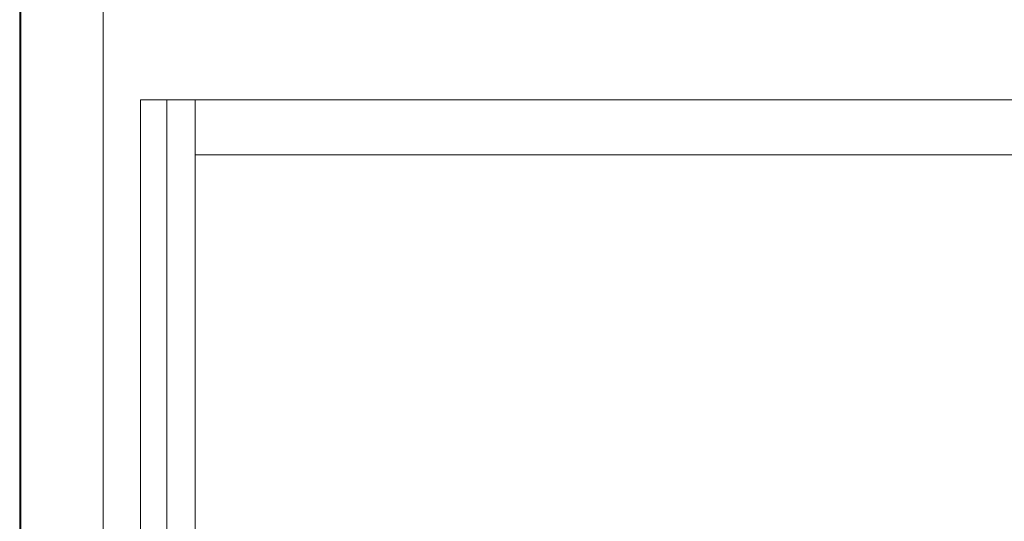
# Model space of a CAD drawing. Header units: inches. Extents: x -412 to -304, y -62 to 18.
# Tile 368 of 656: x -411.99 to -403.15, y 9 to 13.5. Entities that reach past the tile are written whole.
import ezdxf

# ---------------------------------------------------------------- set-up
doc = ezdxf.new("R2010")
doc.units = ezdxf.units.IN
doc.header["$LTSCALE"] = 32
doc.header["$MEASUREMENT"] = 0
for name, color, linetype, lineweight in [('Drawing', 7, 'Continuous', 18), ('Metal_1', 7, 'Continuous', 18), ('None', 7, 'Continuous', 18), ('TFL_1', 7, 'Continuous', 13), ('Wood_TBDDrawerbox', 7, 'Continuous', 18)]:
    doc.layers.add(name, color=color, linetype=linetype, lineweight=lineweight)

# ---------------------------------------------------------------- blocks, each defined once
blk = doc.blocks.new('Group-1')
at = {"layer": 'Metal_1'}
for points, invisible_edges in [([(12.0197, -12.252, 68.2953), (12.0197, -25.3228, 68.2953), (12.2559, -25.5591, 68.2953), (12.0197, -12.252, 68.2953)], 14), ([(12.0197, -12.252, 68.2953), (12.2559, -25.5591, 68.2953), (119.6969, -25.5591, 68.2953), (12.0197, -12.252, 68.2953)], 13), ([(119.6969, -25.5591, 68.2953), (119.9331, -12.252, 68.2953), (12.0197, -12.252, 68.2953), (119.6969, -25.5591, 68.2953)], 13), ([(12.0197, -12.252, 68.0591), (12.0197, -25.3228, 68.0591), (12.2559, -25.5591, 68.0591), (12.0197, -12.252, 68.0591)], 14), ([(12.0197, -12.252, 68.0591), (12.2559, -25.5591, 68.0591), (119.6969, -25.5591, 68.0591), (12.0197, -12.252, 68.0591)], 13), ([(119.6969, -25.5591, 68.0591), (119.9331, -12.252, 68.0591), (12.0197, -12.252, 68.0591), (119.6969, -25.5591, 68.0591)], 13)]:
    blk.add_3dface(points, dxfattribs=dict(at, invisible_edges=invisible_edges))
blk.add_3dface([(12.0197, -25.3228, 68.0591), (12.0197, -25.3228, 68.2953), (12.0197, -12.252, 68.2953), (12.0197, -12.252, 68.0591)], dxfattribs=at)
blk = doc.blocks.new('Group-2')
at = {"layer": 'None'}
blk.add_blockref('Group-1', (0, 0), dxfattribs=at)
blk = doc.blocks.new('Group-3')
at = {"layer": 'None'}
blk.add_blockref('Group-2', (0, 0), dxfattribs=at)
blk = doc.blocks.new('SL Overhead (3D)')
at = {"layer": 'None'}
blk.add_blockref('Group-3', (0, 0), dxfattribs=at)
at = {"layer": 'Drawing', "color": 0, "flags": 1}
for tag in ['Tag', 'Catalog', 'Option1', 'Option2', 'Option3', 'Option4', 'Option5', 'Option6', 'Option7', 'Option8', 'Option9', 'Option10', 'Option11', 'Option12', 'Custom', 'FinishGroup', 'Discount', 'Item2', 'Item3', 'Item6', 'Item8', 'Item9', 'Item10', 'Item12', 'Item13', 'Item16', 'Item18', 'Item19', 'Item20', 'Item21', 'Item22', 'Item23', 'Item24', 'Item25', 'Item1', 'Item4', 'Item5', 'Item7', 'Item11', 'Item14', 'Item15', 'Item17']:
    blk.add_attdef(tag, (-52.521, 19.4184), '', height=0.00709, dxfattribs=at)
blk = doc.blocks.new('Group-6')
at = {"layer": 'TFL_1'}
for points in [[(12.0098, -29.9921, 7.9724), (12.0098, -29.9921, 22.8937), (12.0098, -12, 22.8937), (12.0098, -12, 7.9724)], [(12.0098, -29.9921, 22.8937), (12.7579, -29.9921, 22.8937), (12.7579, -12, 22.8937), (12.0098, -12, 22.8937)], [(12.0098, -12, 7.9724), (12.7579, -12, 7.9724), (12.7579, -29.9921, 7.9724), (12.0098, -29.9921, 7.9724)], [(12.7579, -29.9724, 22.874), (119.1752, -29.9724, 22.874), (119.1752, -12.0197, 22.874), (12.7579, -12.0197, 22.874)], [(12.7579, -12.7874, 7.9921), (119.1752, -12.7874, 7.9921), (119.1752, -29.9724, 7.9921), (12.7579, -29.9724, 7.9921)], [(12.7579, -13.5157, 8.7402), (12.7579, -29.9724, 8.7402), (119.1752, -29.9724, 8.7402), (119.1752, -13.5157, 8.7402)], [(12.7579, -13.5354, 22.126), (119.1752, -13.5354, 22.126), (119.1752, -29.9724, 22.126), (12.7579, -29.9724, 22.126)]]:
    blk.add_3dface(points, dxfattribs=at)
for points, invisible_edges in [([(12.7579, -12, 22.8937), (12.7579, -29.9921, 22.8937), (12.7579, -13.5157, 22.4803), (12.7579, -13.2598, 22.4803)], 10), ([(12.7579, -29.9921, 7.9724), (12.7579, -12, 7.9724), (12.7579, -13.2598, 8.4646), (12.7579, -13.5157, 8.4646)], 10), ([(12.7579, -29.9724, 22.874), (12.7579, -12.0197, 22.874), (12.7579, -12.7677, 22.6772), (12.7579, -13.5354, 22.6772)], 10), ([(12.7579, -12.7874, 7.9921), (12.7579, -29.9724, 7.9921), (12.7579, -13.5157, 8.2874), (12.7579, -13.2598, 8.2874)], 10), ([(12.7579, -29.9921, 22.8937), (12.7579, -29.9921, 7.9724), (12.7579, -13.5157, 8.4646), (12.7579, -13.5157, 22.4803)], 10), ([(12.7579, -29.9724, 7.9921), (12.7579, -29.9724, 8.7402), (12.7579, -13.5157, 8.7402), (12.7579, -13.5157, 8.2874)], 8), ([(12.7579, -13.5354, 22.6772), (12.7579, -13.5354, 22.126), (12.7579, -29.9724, 22.126), (12.7579, -29.9724, 22.874)], 8)]:
    blk.add_3dface(points, dxfattribs=dict(at, invisible_edges=invisible_edges))
blk = doc.blocks.new('Group-9')
at = {"layer": 'Wood_TBDDrawerbox'}
for points, invisible_edges in [([(13.0925, -17.2165, 9.5276), (13.5846, -17.2165, 9.5276), (13.3287, -17.2165, 10.2953), (13.0925, -17.2165, 9.5276)], 14), ([(13.0925, -17.2165, 9.5276), (13.3287, -17.2165, 10.2953), (13.3287, -17.2165, 10.5709), (13.0925, -17.2165, 9.5276)], 13), ([(13.0925, -17.2165, 13.3071), (13.0925, -17.2165, 9.5276), (13.3287, -17.2165, 10.5709), (13.0925, -17.2165, 13.3071)], 14), ([(13.3287, -17.2165, 10.5709), (13.5846, -17.2165, 13.3071), (13.0925, -17.2165, 13.3071), (13.3287, -17.2165, 10.5709)], 13), ([(13.5846, -17.2165, 9.5276), (13.5846, -17.2165, 10.2953), (13.3287, -17.2165, 10.2953), (13.5846, -17.2165, 9.5276)], 12), ([(13.3287, -17.2165, 10.5709), (13.5846, -17.2165, 10.5709), (13.5846, -17.2165, 13.3071), (13.3287, -17.2165, 10.5709)], 12), ([(13.5846, -17.2165, 10.2953), (13.3287, -17.2165, 10.2953), (13.3287, -17.2165, 10.5315), (46.6358, -17.2165, 10.5315)], 8), ([(13.3287, -28.9882, 10.2953), (13.3287, -17.2165, 10.2953), (13.5846, -17.2165, 10.2953), (13.5846, -28.7323, 10.2953)], 8), ([(46.3799, -17.2165, 10.2953), (13.5846, -17.2165, 10.2953), (46.6358, -17.2165, 10.5315)], 11), ([(46.3799, -17.2165, 10.2953), (46.3799, -17.2165, 10.0394), (13.5846, -17.2165, 10.0394), (13.5846, -17.2165, 10.2953)], 8)]:
    blk.add_3dface(points, dxfattribs=dict(at, invisible_edges=invisible_edges))
for points in [[(13.0925, -17.2165, 9.5276), (13.0925, -29.2244, 9.5276), (13.0925, -17.2165, 9.5276)], [(13.0925, -17.2165, 9.5276), (13.0925, -29.2244, 9.5276), (13.0925, -29.2244, 9.5276)], [(13.5846, -17.2165, 9.5276), (13.5846, -29.2244, 9.5276), (13.0925, -29.2244, 9.5276), (13.0925, -17.2165, 9.5276)], [(13.0925, -17.2165, 13.3071), (13.0925, -29.2244, 13.3071), (13.5846, -29.2244, 13.3071), (13.5846, -17.2165, 13.3071)], [(13.0925, -17.2165, 9.5276), (13.0925, -29.2244, 9.5276), (13.0925, -29.2244, 13.3071), (13.0925, -17.2165, 13.3071)], [(13.3287, -17.2165, 10.2953), (13.3287, -29.2244, 10.2953), (13.5846, -29.2244, 10.2953), (13.5846, -17.2165, 10.2953)], [(13.3287, -17.2165, 10.5709), (13.3287, -29.2244, 10.5709), (13.3287, -29.2244, 10.2953), (13.3287, -17.2165, 10.2953)], [(13.5846, -17.2165, 10.5709), (13.5846, -29.2244, 10.5709), (13.3287, -29.2244, 10.5709), (13.3287, -17.2165, 10.5709)], [(13.3287, -28.9882, 10.2953), (13.3287, -28.9882, 10.5315), (13.3287, -17.2165, 10.5315), (13.3287, -17.2165, 10.2953)], [(13.3287, -28.9882, 10.5315), (46.6358, -28.9882, 10.5315), (46.6358, -17.2165, 10.5315), (13.3287, -17.2165, 10.5315)], [(13.5846, -17.2165, 10.2953), (13.5846, -29.2244, 10.2953), (13.5846, -29.2244, 9.5276), (13.5846, -17.2165, 9.5276)], [(13.5846, -17.2165, 13.3071), (13.5846, -29.2244, 13.3071), (13.5846, -29.2244, 10.5709), (13.5846, -17.2165, 10.5709)], [(13.5846, -17.2165, 13.3071), (46.3799, -17.2165, 13.3071), (46.3799, -17.7087, 13.3071), (13.5846, -17.7087, 13.3071)], [(13.5846, -17.2165, 10.5709), (46.3799, -17.2165, 10.5709), (46.3799, -17.7087, 10.5709), (13.5846, -17.7087, 10.5709)], [(13.5846, -17.7087, 10.5709), (13.5846, -17.7087, 13.3071), (13.5846, -17.2165, 13.3071), (13.5846, -17.2165, 10.5709)], [(13.5846, -17.2165, 10.5709), (13.5846, -17.2165, 13.3071), (46.3799, -17.2165, 13.3071), (46.3799, -17.2165, 10.5709)], [(13.5846, -28.7323, 10.0394), (13.5846, -28.7323, 10.2953), (13.5846, -17.2165, 10.2953), (13.5846, -17.2165, 10.0394)], [(13.5846, -17.2165, 10.0394), (46.3799, -17.2165, 10.0394), (46.3799, -28.7323, 10.0394), (13.5846, -28.7323, 10.0394)], [(46.3799, -17.7087, 10.5709), (46.3799, -17.7087, 13.3071), (13.5846, -17.7087, 13.3071), (13.5846, -17.7087, 10.5709)]]:
    blk.add_3dface(points, dxfattribs=at)
blk = doc.blocks.new('Group-10')
at = {"layer": 'Wood_TBDDrawerbox'}
for points, invisible_edges in [([(13.0925, -17.2165, 16.2205), (13.5846, -17.2165, 16.2205), (13.3287, -17.2165, 16.9882), (13.0925, -17.2165, 16.2205)], 14), ([(13.0925, -17.2165, 16.2205), (13.3287, -17.2165, 16.9882), (13.3287, -17.2165, 17.2638), (13.0925, -17.2165, 16.2205)], 13), ([(13.0925, -17.2165, 20), (13.0925, -17.2165, 16.2205), (13.3287, -17.2165, 17.2638), (13.0925, -17.2165, 20)], 14), ([(13.3287, -17.2165, 17.2638), (13.5846, -17.2165, 20), (13.0925, -17.2165, 20), (13.3287, -17.2165, 17.2638)], 13), ([(13.5846, -17.2165, 16.2205), (13.5846, -17.2165, 16.9882), (13.3287, -17.2165, 16.9882), (13.5846, -17.2165, 16.2205)], 12), ([(13.3287, -17.2165, 17.2638), (13.5846, -17.2165, 17.2638), (13.5846, -17.2165, 20), (13.3287, -17.2165, 17.2638)], 12), ([(13.5846, -17.2165, 16.9882), (13.3287, -17.2165, 16.9882), (13.3287, -17.2165, 17.2244), (46.6358, -17.2165, 17.2244)], 8), ([(13.3287, -28.9882, 16.9882), (13.3287, -17.2165, 16.9882), (13.5846, -17.2165, 16.9882), (13.5846, -28.7323, 16.9882)], 8), ([(46.3799, -17.2165, 16.9882), (13.5846, -17.2165, 16.9882), (46.6358, -17.2165, 17.2244)], 11), ([(46.3799, -17.2165, 16.9882), (46.3799, -17.2165, 16.7323), (13.5846, -17.2165, 16.7323), (13.5846, -17.2165, 16.9882)], 8)]:
    blk.add_3dface(points, dxfattribs=dict(at, invisible_edges=invisible_edges))
for points in [[(13.0925, -17.2165, 16.2205), (13.0925, -29.2244, 16.2205), (13.0925, -17.2165, 16.2205)], [(13.0925, -17.2165, 16.2205), (13.0925, -29.2244, 16.2205), (13.0925, -29.2244, 16.2205)], [(13.5846, -17.2165, 16.2205), (13.5846, -29.2244, 16.2205), (13.0925, -29.2244, 16.2205), (13.0925, -17.2165, 16.2205)], [(13.0925, -17.2165, 20), (13.0925, -29.2244, 20), (13.5846, -29.2244, 20), (13.5846, -17.2165, 20)], [(13.0925, -17.2165, 16.2205), (13.0925, -29.2244, 16.2205), (13.0925, -29.2244, 20), (13.0925, -17.2165, 20)], [(13.3287, -17.2165, 16.9882), (13.3287, -29.2244, 16.9882), (13.5846, -29.2244, 16.9882), (13.5846, -17.2165, 16.9882)], [(13.3287, -17.2165, 17.2638), (13.3287, -29.2244, 17.2638), (13.3287, -29.2244, 16.9882), (13.3287, -17.2165, 16.9882)], [(13.5846, -17.2165, 17.2638), (13.5846, -29.2244, 17.2638), (13.3287, -29.2244, 17.2638), (13.3287, -17.2165, 17.2638)], [(13.3287, -28.9882, 16.9882), (13.3287, -28.9882, 17.2244), (13.3287, -17.2165, 17.2244), (13.3287, -17.2165, 16.9882)], [(13.3287, -28.9882, 17.2244), (46.6358, -28.9882, 17.2244), (46.6358, -17.2165, 17.2244), (13.3287, -17.2165, 17.2244)], [(13.5846, -17.2165, 16.9882), (13.5846, -29.2244, 16.9882), (13.5846, -29.2244, 16.2205), (13.5846, -17.2165, 16.2205)], [(13.5846, -17.2165, 20), (13.5846, -29.2244, 20), (13.5846, -29.2244, 17.2638), (13.5846, -17.2165, 17.2638)], [(13.5846, -17.2165, 20), (46.3799, -17.2165, 20), (46.3799, -17.7087, 20), (13.5846, -17.7087, 20)], [(13.5846, -17.2165, 17.2638), (46.3799, -17.2165, 17.2638), (46.3799, -17.7087, 17.2638), (13.5846, -17.7087, 17.2638)], [(13.5846, -17.7087, 17.2638), (13.5846, -17.7087, 20), (13.5846, -17.2165, 20), (13.5846, -17.2165, 17.2638)], [(13.5846, -17.2165, 17.2638), (13.5846, -17.2165, 20), (46.3799, -17.2165, 20), (46.3799, -17.2165, 17.2638)], [(13.5846, -28.7323, 16.7323), (13.5846, -28.7323, 16.9882), (13.5846, -17.2165, 16.9882), (13.5846, -17.2165, 16.7323)], [(13.5846, -17.2165, 16.7323), (46.3799, -17.2165, 16.7323), (46.3799, -28.7323, 16.7323), (13.5846, -28.7323, 16.7323)], [(46.3799, -17.7087, 17.2638), (46.3799, -17.7087, 20), (13.5846, -17.7087, 20), (13.5846, -17.7087, 17.2638)]]:
    blk.add_3dface(points, dxfattribs=at)
blk = doc.blocks.new('Group-15')
at = {"layer": 'None'}
for name in ['Group-6', 'Group-9', 'Group-10']:
    blk.add_blockref(name, (0, 0), dxfattribs=at)
blk = doc.blocks.new('SL Hanging Credenza (3D)')
at = {"layer": 'None'}
blk.add_blockref('Group-15', (0, 0), dxfattribs=at)
at = {"layer": 'Drawing', "color": 0, "flags": 1}
for tag in ['Tag', 'Catalog', 'Option1', 'Option2', 'Option3', 'Option4', 'Option5', 'Option6', 'Option7', 'Option8', 'Option9', 'Option10', 'Option11', 'Option12', 'Custom', 'FinishGroup', 'Discount', 'Item2', 'Item3', 'Item6', 'Item8', 'Item9', 'Item10', 'Item12', 'Item13', 'Item16', 'Item18', 'Item19', 'Item20', 'Item21', 'Item22', 'Item23', 'Item24', 'Item25', 'Item1', 'Item4', 'Item5', 'Item7', 'Item11', 'Item14', 'Item15', 'Item17']:
    blk.add_attdef(tag, (-52.5308, 13.8239), '', height=0.00709, dxfattribs=at)

msp = doc.modelspace()

# ---------------------------------------------------------------- block references
at = {"layer": 'Drawing'}
for name in ['SL Hanging Credenza (3D)', 'SL Overhead (3D)']:
    msp.add_blockref(name, (-424, 30), dxfattribs=at)

doc.saveas('drawing.dxf')
